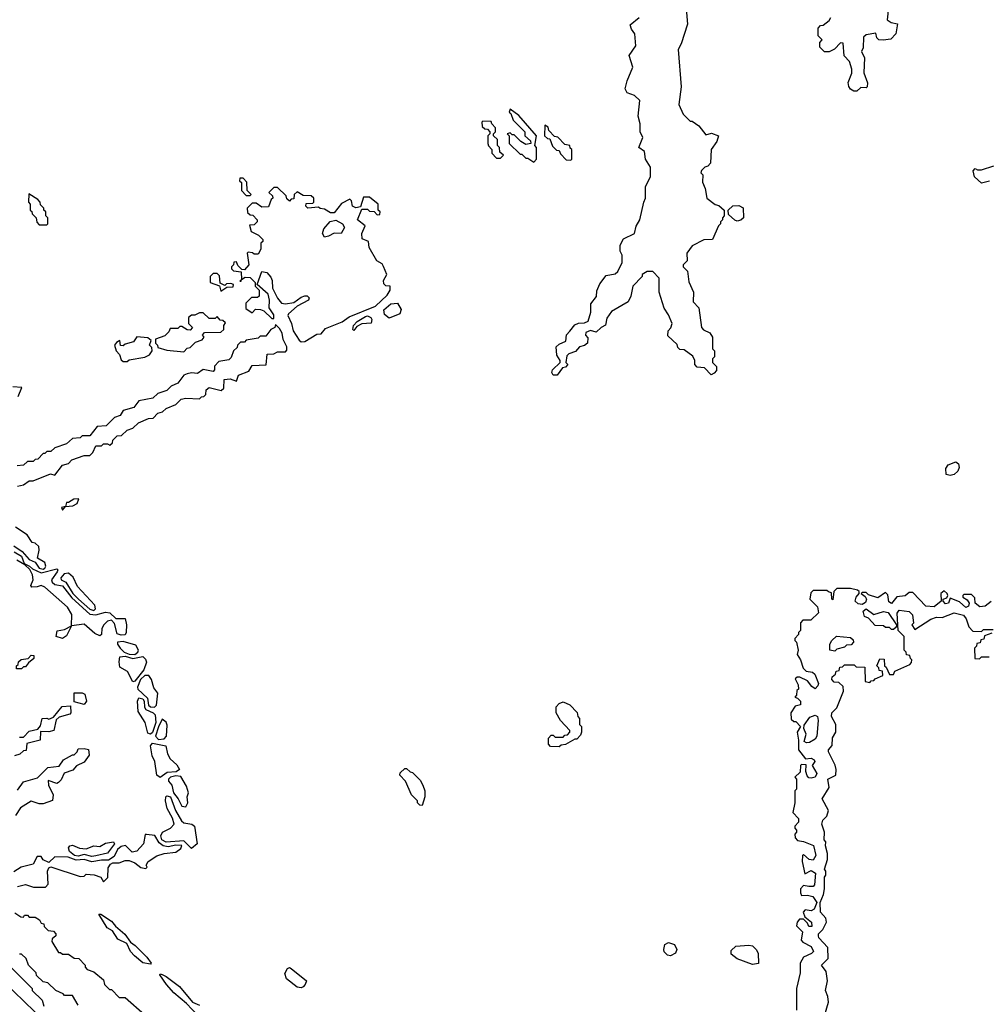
# Model space of a CAD drawing. Extents: x 2769579 to 2883812, y 684207 to 828660.
# Tile 350 of 505: x 2820056 to 2825010, y 769804 to 774838. Entities that reach past the tile are written whole.
import ezdxf

# ---------------------------------------------------------------- set-up
doc = ezdxf.new("R2010")
doc.units = 0

msp = doc.modelspace()

# ---------------------------------------------------------------- linework, layer by layer
at = {"layer": '0CON02XD'}
for points in [[(2824507.5, 774965), (2824493, 774837), (2824513, 774823), (2824546.7, 774816.7), (2824537.5, 774765), (2824511.7, 774738.3), (2824473, 774733), (2824450, 774735), (2824440, 774745), (2824435, 774770), (2824385, 774760), (2824371.7, 774748.3), (2824370, 774695), (2824362.5, 774675), (2824377, 774643), (2824373, 774567), (2824392.5, 774515), (2824390, 774495), (2824385, 774490), (2824358.3, 774491.7), (2824337, 774473), (2824323, 774473), (2824305, 774482.5), (2824297, 774497), (2824293.6, 774516.4), (2824312.5, 774565), (2824312.5, 774585), (2824300, 774625), (2824273, 774653), (2824268.3, 774718.3), (2824255, 774720), (2824223, 774687), (2824197, 774673), (2824173, 774673), (2824148.3, 774698.3), (2824148.3, 774721.7), (2824160, 774735), (2824140, 774755), (2824140, 774795), (2824151.7, 774808.3), (2824165, 774810), (2824196.4, 774833.6), (2824205, 774850)], [(2823463.3, 774915), (2823472.5, 774815), (2823440, 774715), (2823423.3, 774685), (2823440, 774495), (2823427.5, 774405), (2823450, 774355), (2823485, 774320), (2823495, 774320), (2823530, 774295), (2823565, 774250), (2823595, 774257.5), (2823630, 774245), (2823622.5, 774215), (2823592.5, 774175), (2823590, 774105), (2823575, 774090), (2823560, 774085), (2823543, 774067), (2823540, 774055), (2823550, 774045), (2823548.3, 774008.3), (2823562.5, 773975), (2823570, 773925), (2823613, 773893), (2823631.7, 773888.3), (2823660, 773865), (2823660, 773835), (2823650, 773825), (2823650, 773815), (2823640, 773805), (2823640, 773795), (2823630, 773785), (2823600, 773715), (2823555, 773712.5), (2823495, 773682.5), (2823467.5, 773645), (2823470, 773605), (2823450, 773585), (2823450, 773575), (2823471.7, 773551.7), (2823478.3, 773498.3), (2823502.5, 773445), (2823500, 773395), (2823530, 773365), (2823542.5, 773265), (2823553, 773253), (2823586.4, 773236.4), (2823600, 773215), (2823600, 773155), (2823610, 773145), (2823610, 773115), (2823600, 773105), (2823600, 773085), (2823620, 773065), (2823620, 773045), (2823608.3, 773031.7), (2823593, 773023), (2823558.3, 773058.3), (2823521.7, 773061.7), (2823510, 773075), (2823510, 773095), (2823498.3, 773118.3), (2823455, 773150), (2823431.7, 773151.7), (2823421.7, 773161.7), (2823418.3, 773178.3), (2823371.7, 773221.7), (2823373, 773247), (2823387, 773263), (2823392.5, 773285), (2823375, 773330), (2823353, 773363), (2823326.7, 773445), (2823327, 773517), (2823295, 773550), (2823265, 773550), (2823240, 773535), (2823240, 773525), (2823192.5, 773475), (2823182.5, 773425), (2823167.5, 773395), (2823083.6, 773346.4), (2823058.3, 773311.7), (2823053, 773277), (2823030, 773265), (2823005, 773240), (2822975, 773250), (2822951.7, 773238.3), (2822950, 773225), (2822961.7, 773211.7), (2822960, 773185), (2822945, 773172.5), (2822920, 773165), (2822898.3, 773141.7), (2822865, 773130), (2822855, 773120), (2822850, 773085), (2822860, 773075), (2822848.3, 773061.7), (2822831.7, 773058.3), (2822805, 773020), (2822785, 773020), (2822777.5, 773035), (2822781.7, 773048.3), (2822820, 773085), (2822820, 773095), (2822803, 773123), (2822800, 773165), (2822815, 773180), (2822850, 773195), (2822853, 773227), (2822870, 773245), (2822895, 773277.5), (2822913.6, 773286.4), (2822945, 773287.5), (2822963, 773297), (2822976.4, 773343.6), (2822977.5, 773385), (2823007, 773423), (2823008.3, 773451.7), (2823023, 773487), (2823055, 773530), (2823101.7, 773538.3), (2823115, 773550), (2823137, 773597), (2823137.5, 773635), (2823127.5, 773655), (2823127.5, 773685), (2823145, 773717.5), (2823200, 773745), (2823208.3, 773781.7), (2823227.5, 773815), (2823247.5, 773905), (2823257.5, 773925), (2823257.5, 773985), (2823282.5, 774035), (2823282.5, 774085), (2823257.5, 774125), (2823252.5, 774165), (2823223.3, 774185), (2823243.3, 774235), (2823230, 774265), (2823230, 774305), (2823220, 774345), (2823227.5, 774425), (2823200.7, 774450.7), (2823163.9, 774463.9), (2823152.5, 774485), (2823162.5, 774525), (2823192.5, 774595), (2823172.5, 774655), (2823207.5, 774705), (2823202.5, 774765), (2823185, 774790), (2823178.3, 774811.7), (2823225, 774850)], [(2822685, 774110), (2822700, 774125), (2822700, 774185), (2822690, 774195), (2822700, 774245), (2822608.3, 774348.3), (2822565, 774380), (2822560, 774365), (2822568.3, 774358.3), (2822580, 774325), (2822640, 774265), (2822640, 774245), (2822668.3, 774218.3), (2822670, 774205), (2822645, 774200), (2822620, 774215), (2822585, 774250), (2822575, 774250), (2822565, 774260), (2822550, 774255), (2822560, 774245), (2822560, 774205), (2822615, 774150), (2822625, 774150), (2822645, 774130), (2822655, 774130), (2822685, 774110)], [(2822515, 774130), (2822530, 774145), (2822511.7, 774161.7), (2822510, 774185), (2822500, 774195), (2822500, 774225), (2822480, 774245), (2822480, 774255), (2822490, 774265), (2822490, 774285), (2822470, 774305), (2822467, 774317), (2822425, 774320), (2822420, 774315), (2822421.7, 774291.7), (2822435, 774280), (2822448.3, 774278.3), (2822460, 774265), (2822460, 774255), (2822450, 774245), (2822450, 774205), (2822453, 774193), (2822470, 774175), (2822470, 774155), (2822495, 774130), (2822515, 774130)], [(2822875, 774120), (2822880, 774125), (2822880, 774175), (2822871.7, 774181.7), (2822870, 774195), (2822845, 774200), (2822808.3, 774238.3), (2822791.7, 774241.7), (2822761.7, 774271.7), (2822758.3, 774288.3), (2822741.7, 774298.3), (2822740, 774245), (2822755, 774230), (2822768.3, 774228.3), (2822781.7, 774191.7), (2822801.7, 774171.7), (2822815, 774170), (2822821.7, 774151.7), (2822851.7, 774121.7), (2822875, 774120)], [(2825017, 774013), (2824975, 774002.5), (2824940, 774035), (2824932.5, 774065), (2824942.5, 774077.5), (2824955, 774070), (2824975, 774070), (2825038.3, 774091.7)], [(2821235, 773940), (2821240, 773945), (2821220, 773965), (2821218.3, 774008.3), (2821198.3, 774028.3), (2821181.7, 774028.3), (2821180, 774015), (2821190, 774005), (2821190, 773965), (2821215, 773940), (2821235, 773940)], [(2820195, 773790), (2820200, 773795), (2820200, 773825), (2820190, 773835), (2820190, 773855), (2820180, 773865), (2820180, 773875), (2820161.7, 773891.7), (2820160, 773905), (2820148.3, 773918.3), (2820101.7, 773948.3), (2820100, 773905), (2820110, 773895), (2820110, 773865), (2820118.3, 773858.3), (2820120, 773845), (2820140, 773825), (2820143, 773803), (2820155, 773790), (2820195, 773790)], [(2821495, 773191.2), (2821515, 773192.5), (2821575, 773230), (2821598.3, 773231.7), (2821620.8, 773259.2), (2821705.9, 773294.1), (2821740.5, 773319.5), (2821875, 773373.3), (2821935, 773430), (2821950, 773455), (2821950, 773475), (2821928.3, 773478.3), (2821918.3, 773488.3), (2821916.7, 773505), (2821933.3, 773535), (2821917, 773577), (2821909.3, 773589.3), (2821882.5, 773605), (2821843, 773673), (2821840, 773705), (2821808.3, 773718.3), (2821806.2, 773745), (2821822.5, 773785), (2821783.8, 773815), (2821805, 773870), (2821835, 773870), (2821845, 773860), (2821868.3, 773858.3), (2821885, 773840), (2821898.3, 773841.7), (2821900, 773855), (2821890, 773865), (2821890, 773895), (2821845, 773930), (2821815, 773930), (2821798.3, 773881.7), (2821775, 773876.2), (2821758.8, 773885), (2821752.5, 773912.5), (2821745, 773920), (2821701.7, 773898.3), (2821665, 773850), (2821645, 773850), (2821615, 773870), (2821593, 773873), (2821585, 773880), (2821530, 773875), (2821520, 773885), (2821521.7, 773898.3), (2821555, 773900), (2821560, 773905), (2821560, 773925), (2821547, 773937), (2821505, 773940), (2821475, 773957.5), (2821460, 773945), (2821458.3, 773921.7), (2821445, 773920), (2821435, 773910), (2821421.7, 773921.7), (2821418.3, 773938.3), (2821375, 773980), (2821355, 773980), (2821330, 773955), (2821348.3, 773938.3), (2821350, 773925), (2821341.7, 773918.3), (2821328.3, 773881.7), (2821295, 773880), (2821265, 773900), (2821245, 773900), (2821220, 773875), (2821221.7, 773851.7), (2821235, 773840), (2821248.3, 773838.3), (2821270, 773815), (2821270, 773805), (2821255, 773790), (2821231.7, 773788.3), (2821240, 773755), (2821277, 773737), (2821300, 773715), (2821300, 773705), (2821290, 773695), (2821290, 773665), (2821275, 773640), (2821255, 773640), (2821246.7, 773646.7), (2821225, 773650), (2821220, 773645), (2821227.5, 773585), (2821205, 773560), (2821191.7, 773561.7), (2821171.7, 773581.7), (2821165, 773600), (2821151.7, 773598.3), (2821150, 773585), (2821140, 773575), (2821140, 773565), (2821150, 773555), (2821188.3, 773548.3), (2821190, 773510), (2821181.7, 773501.7), (2821188.3, 773501.7), (2821190, 773510), (2821208.3, 773521.7), (2821235, 773520), (2821260, 773495), (2821260, 773475), (2821280, 773455), (2821280, 773425), (2821271.7, 773418.3), (2821241.7, 773418.3), (2821211.7, 773388.3), (2821211.7, 773361.7), (2821245, 773340), (2821262.5, 773357.5), (2821287, 773357), (2821305, 773350), (2821345, 773310), (2821355, 773310), (2821355, 773330), (2821332.5, 773365), (2821333.3, 773405), (2821326.2, 773435), (2821270, 773485), (2821295, 773550), (2821320, 773545), (2821341.2, 773521.2), (2821348, 773505), (2821349.2, 773465), (2821374.4, 773414.4), (2821395, 773389.2), (2821415, 773385.7), (2821457.5, 773392.5), (2821495, 773420), (2821515, 773426.2), (2821525.9, 773425.9), (2821536, 773416), (2821533.8, 773405), (2821475, 773373.8), (2821430, 773335), (2821426.7, 773325), (2821446.2, 773285), (2821455, 773247.5), (2821485, 773200), (2821495, 773191.2)], [(2823725, 773807.5), (2823713, 773813), (2823681.7, 773841.7), (2823680, 773865), (2823703, 773887), (2823735, 773887.5), (2823757, 773877), (2823757.5, 773825), (2823745, 773812.5), (2823725, 773807.5)], [(2821615, 773726.7), (2821603.8, 773745), (2821610.8, 773769.2), (2821643.6, 773806.4), (2821673, 773813), (2821707.5, 773795), (2821716.7, 773775), (2821700, 773745), (2821665, 773746.2), (2821635, 773731.2), (2821615, 773726.7)], [(2821085, 773450), (2821115, 773470), (2821148.3, 773471.7), (2821150, 773485), (2821135, 773490), (2821113, 773487), (2821105, 773480), (2821081.7, 773491.7), (2821078.3, 773528.3), (2821065, 773540), (2821045, 773540), (2821030, 773525), (2821030, 773495), (2821078.3, 773478.3), (2821085, 773450)], [(2821945, 773312.5), (2821921.7, 773331.7), (2821918.8, 773355), (2821955, 773386), (2821988.3, 773388.3), (2822006.4, 773356.4), (2822000, 773335), (2821945, 773312.5)], [(2820895, 773140), (2820911.7, 773158.3), (2820928.3, 773161.7), (2820955, 773190), (2820988.3, 773201.7), (2821000, 773215), (2820990, 773225), (2821001.7, 773238.3), (2821085, 773240), (2821100, 773255), (2821100, 773275), (2821108.3, 773288.3), (2821095, 773300), (2821081.7, 773301.7), (2821065, 773320), (2821055, 773310), (2821025, 773310), (2820995, 773340), (2820975, 773340), (2820951.7, 773328.3), (2820935, 773327.5), (2820920, 773315), (2820920, 773285), (2820940, 773265), (2820928.3, 773251.7), (2820913, 773253), (2820885, 773270), (2820875, 773270), (2820865, 773260), (2820825, 773260), (2820818.3, 773241.7), (2820798.3, 773221.7), (2820750, 773205), (2820750, 773185), (2820760, 773175), (2820761.7, 773161.7), (2820808.3, 773148.3), (2820895, 773140)], [(2821765, 773250), (2821760, 773255), (2821762.5, 773275), (2821782.5, 773295), (2821825, 773321.2), (2821835, 773323.3), (2821852.5, 773315), (2821857.5, 773305), (2821853, 773287), (2821805, 773282.5), (2821780.7, 773269.3), (2821765, 773250)], [(2820045, 772452.5), (2820075, 772460), (2820105, 772480), (2820125, 772480), (2820213, 772517), (2820235, 772510), (2820275, 772560), (2820305, 772570), (2820321.7, 772588.3), (2820385, 772610), (2820415, 772610), (2820430, 772625), (2820445, 772660), (2820475, 772660), (2820485, 772670), (2820505, 772670), (2820517, 772663), (2820530, 772675), (2820531.7, 772688.3), (2820555, 772710), (2820577, 772713), (2820605, 772740), (2820635, 772750), (2820663, 772777), (2820715, 772800), (2820738.3, 772801.7), (2820763, 772827), (2820787, 772833), (2820805, 772850), (2820855, 772870), (2820882.5, 772897.5), (2820905, 772902.5), (2820975, 772900), (2820985, 772910), (2820998.3, 772911.7), (2821007.5, 772922.5), (2821010, 772945), (2821025, 772957.5), (2821087, 772943), (2821100, 772955), (2821101.7, 772998.3), (2821131.7, 773001.7), (2821165, 772990), (2821175, 773020), (2821228.3, 773041.7), (2821245, 773070), (2821317, 773073), (2821321.7, 773128.3), (2821355, 773130), (2821375, 773140), (2821415, 773140), (2821421.7, 773148.3), (2821422.5, 773165), (2821403, 773203), (2821397.5, 773235), (2821385, 773260), (2821365, 773280), (2821360, 773265), (2821340, 773255), (2821315, 773220), (2821285, 773220), (2821275, 773210), (2821215, 773200), (2821205, 773190), (2821185, 773190), (2821170, 773175), (2821168.3, 773161.7), (2821150, 773145), (2821138.3, 773111.7), (2821125, 773100), (2821075, 773090), (2821052.5, 773067.5), (2821051.7, 773048.3), (2821045, 773040), (2820995, 773050), (2820965, 773030), (2820935, 773032.5), (2820913, 773027), (2820895, 773020), (2820865, 772980), (2820830, 772965), (2820808.3, 772941.7), (2820763, 772927), (2820737, 772903), (2820665, 772890), (2820640, 772855), (2820585, 772840), (2820570, 772815), (2820540, 772805), (2820498.3, 772761.7), (2820451.7, 772758.3), (2820415, 772710), (2820375, 772710), (2820365, 772700), (2820325, 772697.5), (2820295, 772670), (2820235, 772650), (2820215, 772630), (2820195, 772630), (2820185, 772620), (2820175, 772620), (2820148.3, 772591.7), (2820135, 772590), (2820125, 772580), (2820095, 772580), (2820075, 772560), (2820043, 772557)], [(2820605, 773090), (2820615, 773100), (2820695, 773112.5), (2820720, 773125), (2820732.5, 773145), (2820731.7, 773161.7), (2820720, 773175), (2820728.3, 773198.3), (2820711.7, 773211.7), (2820655, 773217.5), (2820638.3, 773191.7), (2820595, 773180), (2820585, 773170), (2820571.7, 773171.7), (2820568.3, 773198.3), (2820551.7, 773188.3), (2820540, 773175), (2820550, 773145), (2820567, 773127), (2820575, 773100), (2820585, 773090), (2820605, 773090)], [(2820048.3, 772911.7), (2820067.5, 772957.5), (2820021.2, 772961.2)], [(2824815, 772507.5), (2824795, 772512.5), (2824793, 772543), (2824805, 772562.5), (2824845, 772577.5), (2824858.3, 772568.3), (2824861.7, 772548.3), (2824855, 772530), (2824835, 772512.5), (2824815, 772507.5)], [(2820275, 772330), (2820290, 772350), (2820327, 772353), (2820350, 772365), (2820358.3, 772388.3), (2820333, 772387), (2820305, 772370), (2820295, 772370), (2820290, 772350), (2820270, 772345), (2820275, 772330)], [(2820175, 772029.2), (2820185, 772034.2), (2820188.8, 772045), (2820183.6, 772063.6), (2820147.5, 772085), (2820156.1, 772126.1), (2820153.3, 772145), (2820135, 772162.5), (2820120, 772165), (2820093.9, 772203.9), (2820035, 772244)], [(2820025, 772148.1), (2820068.9, 772118.9), (2820105, 772078.8), (2820134.1, 772064.1), (2820154.7, 772034.7), (2820175, 772029.2)], [(2820027.3, 772117.3), (2820065.6, 772095), (2820078.3, 772058.3), (2820106.7, 772045), (2820120.5, 772030.5), (2820165, 772010.8), (2820245, 772030), (2820250, 772025), (2820246.7, 772015), (2820218.6, 771975), (2820222, 771962), (2820235, 771950), (2820275, 771944.3), (2820322.8, 771882.8), (2820415, 771798.9), (2820444.5, 771795.5), (2820495, 771810), (2820516.1, 771806.1), (2820547.5, 771777.5), (2820595, 771777.5), (2820602, 771745), (2820601.2, 771705), (2820595, 771693.3), (2820575, 771690.8), (2820555, 771698.8), (2820540.5, 771750.5), (2820525, 771767.5), (2820505, 771764), (2820485.4, 771744.6), (2820476.5, 771725), (2820474.4, 771695.6), (2820465, 771687.5)], [(2820465, 771687.5), (2820439.5, 771699.5), (2820385, 771747.5), (2820320, 771740), (2820323, 771797), (2820300.8, 771835), (2820185, 771937.5), (2820165, 771945.8), (2820145, 771938), (2820117, 771937), (2820112.5, 771945), (2820123.8, 771975), (2820120.5, 772000.5), (2820107, 772027), (2820081.7, 772051.7), (2820041.2, 772075)], [(2820435, 771818), (2820444, 771826), (2820440, 771845), (2820350.7, 771940.7), (2820328.8, 771988.8), (2820305, 772008), (2820283.8, 772005), (2820266.7, 771985), (2820267.5, 771975), (2820292.2, 771962.2), (2820327.1, 771905), (2820355.8, 771875), (2820415, 771824.3), (2820435, 771818)], [(2825025, 771863.3), (2824995, 771839.2), (2824967, 771837), (2824942.5, 771855), (2824941.7, 771881.7), (2824925, 771900), (2824885, 771900), (2824880, 771895), (2824880, 771885), (2824902.5, 771872.5), (2824913.3, 771855), (2824909.5, 771840.5), (2824895, 771833.3), (2824862.5, 771862.5), (2824815, 771880), (2824807.5, 771855), (2824791.7, 771851.7), (2824780, 771865), (2824780, 771875), (2824798.3, 771881.7), (2824802.5, 771895), (2824800, 771905), (2824785, 771917.5), (2824767.5, 771905), (2824770, 771865), (2824733.1, 771836.9), (2824690, 771840), (2824625, 771910), (2824605, 771910), (2824585, 771892.5), (2824542.5, 771887.5), (2824515, 771853.3), (2824501.7, 771861.7), (2824497, 771897), (2824485, 771910), (2824445, 771882.5), (2824398.3, 771898.3), (2824385, 771910), (2824365, 771910), (2824360, 771905), (2824380, 771890), (2824387.5, 771875), (2824381.7, 771858.3), (2824365, 771848.8), (2824345, 771852), (2824330, 771865), (2824334.1, 771885.9), (2824350, 771905), (2824350, 771915), (2824341.7, 771921.7), (2824305, 771930), (2824235, 771930), (2824220, 771915), (2824215, 771872.5), (2824210, 771875), (2824208.3, 771908.3), (2824193.3, 771913.3)], [(2824193.3, 771913.3), (2824185, 771920), (2824115, 771920), (2824101.7, 771908.3), (2824097.5, 771875), (2824136.6, 771836.6), (2824142, 771805), (2824101.7, 771768.3), (2824061.7, 771768.3), (2824050, 771755), (2824050, 771715), (2824040, 771705), (2824040, 771695), (2824020, 771675), (2824020, 771665), (2824030, 771655), (2824037.5, 771615), (2824033, 771593), (2824050, 771565), (2824063, 771523), (2824078.3, 771508.3), (2824111.7, 771501.7), (2824123, 771493), (2824141.2, 771445), (2824138.3, 771431.7), (2824125, 771417.5), (2824108.3, 771428.3), (2824085, 771457.5), (2824047, 771477), (2824033, 771477), (2824021.7, 771468.3), (2824037, 771437), (2824040, 771415), (2824031.7, 771408.3), (2824030, 771385), (2824020, 771375), (2824035, 771370), (2824050, 771355), (2824050, 771335), (2824021.7, 771328.3), (2824000, 771295), (2824001.7, 771261.7), (2824015, 771250), (2824025, 771250), (2824050, 771225), (2824032.5, 771195), (2824040, 771155), (2824040, 771105), (2824075, 771060), (2824105, 771063.3), (2824120, 771055), (2824123.3, 771045), (2824110, 771025), (2824134, 770985), (2824125, 770966.2), (2824105, 770960), (2824093, 770963), (2824083, 770973), (2824077.5, 770995), (2824078.3, 771028.3), (2824055, 771030), (2824050, 771025), (2824048.3, 770991.7), (2824020, 770965), (2824030, 770955), (2824030, 770905), (2824020, 770895), (2824020, 770835), (2824010, 770785), (2824040, 770755), (2824040, 770735), (2824020, 770715), (2824020, 770705), (2824030, 770695), (2824030, 770685), (2824020, 770675), (2824022.5, 770655), (2824035, 770642.5), (2824065, 770637.5), (2824116.9, 770616.9), (2824128.8, 770565), (2824115, 770541.2), (2824093.9, 770543.9), (2824065, 770570), (2824060, 770565), (2824057.5, 770535), (2824071.7, 770471.7), (2824105, 770488.8), (2824126.7, 770475), (2824122, 770415), (2824115, 770406.2), (2824093, 770407), (2824065, 770412.5), (2824050, 770395), (2824050, 770375), (2824055, 770360), (2824085, 770362), (2824113.3, 770355), (2824133.3, 770325), (2824120, 770290), (2824105, 770282.5), (2824073, 770287), (2824062.5, 770275), (2824071.7, 770251.7), (2824106.7, 770225), (2824107, 770203), (2824091.7, 770201.7), (2824085, 770220), (2824065, 770240), (2824045, 770240), (2824032.5, 770225), (2824030, 770205), (2824060, 770175), (2824052.5, 770132.5), (2824061.7, 770121.7), (2824105, 770100), (2824116.2, 770075), (2824105.9, 770064.1), (2824065, 770046.2), (2824047.5, 770015), (2824047.5, 769965), (2824030, 769885), (2824030, 769775)], [(2824525, 771720), (2824515, 771720), (2824505, 771730), (2824485, 771730), (2824475, 771740), (2824431.7, 771741.7), (2824398.3, 771778.3), (2824377, 771787), (2824370, 771815), (2824385, 771826.7), (2824425, 771797.5), (2824475, 771812.5), (2824498.3, 771808.3), (2824540, 771745), (2824538.3, 771731.7), (2824525, 771720)], [(2824172, 770395), (2824172.5, 770455), (2824180, 770465), (2824180, 770485), (2824172.5, 770495), (2824187.5, 770545), (2824187.5, 770575), (2824177.5, 770615), (2824180, 770635), (2824170, 770645), (2824173.3, 770685), (2824158.8, 770725), (2824163.3, 770745), (2824183.6, 770766.4), (2824192.5, 770795), (2824160, 770855), (2824197, 770913), (2824190, 770955), (2824230, 770975), (2824232.5, 771005), (2824227, 771027), (2824192.5, 771095), (2824192.5, 771105), (2824211.7, 771128.3), (2824213, 771167), (2824230, 771195), (2824230, 771235), (2824207.5, 771275), (2824210, 771295), (2824235, 771320), (2824270, 771405), (2824268.3, 771428.3), (2824245, 771450), (2824221.7, 771451.7), (2824210, 771465), (2824211.7, 771478.3), (2824228.3, 771491.7), (2824231.7, 771508.3), (2824248.3, 771511.7), (2824251.7, 771528.3), (2824265, 771530), (2824275, 771540), (2824325, 771540), (2824335, 771530), (2824378.3, 771528.3), (2824380, 771455), (2824405, 771450), (2824411.7, 771458.3), (2824425, 771460), (2824431.7, 771468.3), (2824470, 771485), (2824468.3, 771508.3), (2824451.7, 771511.7), (2824450, 771525), (2824440, 771535), (2824455, 771570), (2824478.3, 771568.3), (2824480, 771535), (2824488.3, 771528.3), (2824505, 771490), (2824525, 771490), (2824531.7, 771508.3), (2824608.3, 771541.7), (2824618.3, 771551.7), (2824620, 771565), (2824611.7, 771571.7), (2824608.3, 771588.3), (2824591.7, 771591.7), (2824590, 771605), (2824580, 771615), (2824580, 771685), (2824550, 771715), (2824543.6, 771803.6), (2824555, 771818.8), (2824605, 771813.3), (2824622.5, 771795), (2824627.5, 771752.5), (2824620, 771745), (2824635, 771720), (2824716.4, 771773.6), (2824745, 771783.8), (2824775, 771782), (2824835, 771806), (2824883, 771793), (2824897.5, 771775), (2824910, 771735), (2824931.7, 771711.7), (2824975, 771710), (2824985, 771720), (2825035, 771720)], [(2820275, 771673.8), (2820242.5, 771685), (2820247, 771713), (2820285, 771720), (2820320, 771740), (2820295, 771687.5), (2820275, 771673.8)], [(2824225, 771610), (2824200, 771615), (2824200, 771645), (2824210, 771665), (2824233, 771687), (2824305, 771680), (2824318.3, 771668.3), (2824320, 771655), (2824308.3, 771641.7), (2824285, 771640), (2824275, 771630), (2824235, 771620), (2824225, 771610)], [(2825028.3, 771701.7), (2824991.7, 771688.3), (2824988.3, 771671.7), (2824971.7, 771668.3), (2824968.3, 771651.7), (2824951.7, 771648.3), (2824950, 771635), (2824940, 771625), (2824941.7, 771571.7), (2824965, 771570), (2824975, 771580), (2825015, 771580)], [(2820645, 771593.3), (2820660.8, 771605), (2820664, 771615), (2820650.5, 771640.5), (2820585, 771658.6), (2820556.7, 771655), (2820556.2, 771645), (2820569.2, 771625), (2820590, 771605), (2820615.6, 771594.4), (2820645, 771593.3)], [(2820065, 771520), (2820040, 771520), (2820040, 771535), (2820048.3, 771541.7), (2820050, 771555), (2820063, 771567), (2820098.3, 771571.7), (2820115, 771590), (2820128.3, 771588.3), (2820128.3, 771571.7), (2820100, 771550), (2820085, 771530), (2820075, 771530), (2820065, 771520)], [(2820635, 771453.3), (2820607.5, 771505), (2820568.8, 771528.8), (2820564, 771555), (2820568.8, 771581.2), (2820595, 771583.8), (2820635, 771572.7), (2820685, 771583.3), (2820699.5, 771569.5), (2820703.6, 771553.6), (2820691.4, 771515), (2820645, 771456.7), (2820635, 771453.3)], [(2820745, 771324), (2820756.2, 771333.8), (2820762.5, 771395), (2820742, 771422), (2820730, 771465), (2820716.7, 771485), (2820695, 771486), (2820673.1, 771465), (2820657.5, 771425), (2820660, 771415), (2820709.1, 771369.1), (2820715, 771333.8), (2820725, 771326), (2820745, 771324)], [(2820385, 771337.5), (2820335, 771350), (2820333.6, 771396.4), (2820375, 771396.7), (2820389.3, 771389.3), (2820397.5, 771355), (2820385, 771337.5)], [(2820055, 771170), (2820075, 771170), (2820105, 771200), (2820148.3, 771211.7), (2820161.7, 771228.3), (2820170, 771265), (2820195, 771267.5), (2820205, 771262.5), (2820228.3, 771271.7), (2820273, 771327), (2820315, 771330), (2820317.5, 771295), (2820311.7, 771288.3), (2820258.3, 771271.7), (2820241.7, 771258.3), (2820230, 771205), (2820205, 771197.5), (2820161.7, 771198.3), (2820160, 771155), (2820091.7, 771138.3), (2820088.3, 771101.7), (2820075, 771100), (2820057, 771083), (2820030, 771075)], [(2820725, 771185.7), (2820711.2, 771191.2), (2820697.3, 771245), (2820661.2, 771301.2), (2820658.1, 771355), (2820665, 771372), (2820685, 771365.6), (2820692.5, 771355), (2820694.3, 771324.3), (2820701.1, 771311.1), (2820738.8, 771295), (2820748.6, 771285), (2820751.5, 771245), (2820735, 771194.2), (2820725, 771185.7)], [(2822815, 771120), (2822771.7, 771121.7), (2822760, 771135), (2822760, 771165), (2822775, 771180), (2822785, 771180), (2822795, 771170), (2822835, 771170), (2822845, 771180), (2822858.3, 771181.7), (2822870, 771195), (2822870, 771205), (2822822.5, 771255), (2822800, 771295), (2822800, 771325), (2822815, 771342.5), (2822835, 771350), (2822870, 771335), (2822907, 771297), (2822910, 771275), (2822920, 771265), (2822920, 771235), (2822930, 771225), (2822930, 771195), (2822925, 771180), (2822905, 771160), (2822895, 771160), (2822847, 771133), (2822825, 771130), (2822815, 771120)], [(2824080.7, 771140.7), (2824068.3, 771148.3), (2824078.8, 771185), (2824067.5, 771215), (2824068.3, 771231.7), (2824097, 771273), (2824125, 771283.3), (2824135.8, 771275.8), (2824140, 771255), (2824134, 771175), (2824125, 771160), (2824095, 771143.3), (2824080.7, 771140.7)], [(2820765, 771157.5), (2820795, 771162), (2820806.7, 771175), (2820810.7, 771230.7), (2820805, 771247.5), (2820785, 771262.5), (2820765, 771223.3), (2820750.8, 771175), (2820765, 771157.5)], [(2820775, 770964.2), (2820758, 770975), (2820747.3, 771045), (2820733.6, 771075), (2820724.2, 771125.8), (2820735, 771140), (2820803.8, 771125), (2820812.5, 771085), (2820825, 771060), (2820859.5, 771029.5), (2820873.3, 771005), (2820856.6, 770993.4), (2820810.3, 770989.7), (2820775, 770964.2)], [(2820045, 770900), (2820075, 770942.5), (2820147, 770963), (2820200, 771015), (2820258.3, 771021.7), (2820280, 771055), (2820325, 771080), (2820335, 771080), (2820350, 771095), (2820355, 771110), (2820385, 771112.5), (2820407, 771107), (2820411.7, 771078.3), (2820385, 771042.5), (2820347, 771023), (2820328.3, 771001.7), (2820283.6, 770986.4), (2820268.3, 770951.7), (2820255, 770937.5), (2820245, 770932.5), (2820201.7, 770948.3), (2820202.5, 770925), (2820226.1, 770876.1), (2820223, 770847), (2820175, 770830), (2820155, 770830), (2820115, 770842.5), (2820060.7, 770809.3), (2820035, 770770)], [(2820905, 770813.3), (2820916.2, 770833.8), (2820912.5, 770865), (2820920, 770885), (2820909.5, 770919.5), (2820879.5, 770969.5), (2820855, 770971.9), (2820827.5, 770965), (2820816.7, 770955), (2820816.7, 770945), (2820833.3, 770925), (2820842.5, 770885), (2820866.7, 770855), (2820885, 770817.5), (2820905, 770813.3)], [(2822115, 770820), (2822101.7, 770821.7), (2822090, 770835), (2822090, 770845), (2822060, 770875), (2822030, 770945), (2822000, 770975), (2822001.7, 770988.3), (2822025, 771010), (2822035, 771010), (2822053, 770993), (2822065, 770990), (2822105, 770950), (2822117.5, 770925), (2822127.5, 770895), (2822127.5, 770865), (2822115, 770820)], [(2820935, 770601.2), (2820895, 770640), (2820805, 770633.3), (2820783.3, 770645), (2820777.8, 770665), (2820786.2, 770683.8), (2820826.9, 770705), (2820845.6, 770725), (2820836.8, 770756.8), (2820810, 770805), (2820801.9, 770845), (2820803.1, 770865), (2820809.2, 770870.8), (2820827.1, 770865), (2820852.5, 770795), (2820883, 770743), (2820895, 770732.9), (2820935.7, 770725.7), (2820950, 770715), (2820963.8, 770625), (2820935, 770601.2)], [(2820045, 770407.5), (2820085, 770417.5), (2820127, 770403), (2820187, 770403), (2820201.7, 770418.3), (2820198, 770485), (2820205, 770502.5), (2820215, 770506.7), (2820365, 770457.5), (2820385, 770460), (2820395, 770470), (2820437, 770467), (2820470, 770455), (2820485, 770430), (2820507, 770453), (2820508.3, 770501.7), (2820520, 770520), (2820533, 770527), (2820565, 770527.5), (2820595, 770538.8), (2820615, 770539.2), (2820645, 770528), (2820675, 770503.8), (2820701.7, 770498.3), (2820707.5, 770505), (2820702.5, 770515), (2820713.3, 770535), (2820756.4, 770563.6), (2820795, 770576), (2820855, 770582.5), (2820879.5, 770600.5), (2820885, 770616.2), (2820855, 770618.1), (2820815, 770609.2), (2820790, 770615), (2820770, 770630), (2820747.8, 770667.8), (2820705, 770673.3), (2820698.3, 770671.7), (2820688.9, 770625), (2820655, 770587.1), (2820631.7, 770581.7), (2820596.1, 770616.1), (2820575, 770611.2), (2820556.2, 770595), (2820539.3, 770560.7), (2820509.3, 770540.7), (2820475, 770542), (2820425, 770532), (2820385, 770544), (2820345, 770540.8), (2820304.1, 770555.9), (2820235, 770557.5), (2820205, 770530), (2820175, 770542.5), (2820165, 770560), (2820145, 770560), (2820125, 770520), (2820062.5, 770505), (2820025, 770480.8)], [(2820425, 770560), (2820385, 770570.6), (2820355, 770561.5), (2820336.7, 770565), (2820310, 770585), (2820306.2, 770605), (2820312.5, 770615), (2820325, 770618.8), (2820362.3, 770602.3), (2820395, 770600), (2820435, 770614.4), (2820465, 770610.9), (2820495, 770628.9), (2820535.8, 770635.8), (2820540, 770625), (2820505, 770577.5), (2820445, 770563.1), (2820425, 770560)], [(2824173.3, 769745), (2824192.5, 769815), (2824190, 769845), (2824177.5, 769875), (2824187.5, 769925), (2824181.7, 769971.7), (2824157.5, 770005), (2824191.7, 770038.3), (2824190, 770095), (2824143.9, 770143.9), (2824142.5, 770155), (2824142.5, 770165), (2824163.6, 770186.4), (2824182.5, 770225), (2824180, 770245), (2824152.5, 770275), (2824150, 770325), (2824167.5, 770365), (2824172, 770395)], [(2820031.7, 770271.7), (2820061.7, 770251.7), (2820075, 770250), (2820080, 770260), (2820095, 770260), (2820105, 770250), (2820135, 770250), (2820156.4, 770236.4), (2820165, 770220), (2820180, 770215), (2820181.7, 770201.7), (2820201.7, 770181.7), (2820228.3, 770178.3), (2820240, 770165), (2820240, 770155), (2820221.7, 770138.3), (2820220, 770125), (2820255, 770070), (2820265, 770070), (2820275, 770060), (2820305, 770060), (2820335, 770040), (2820358.3, 770038.3), (2820390, 770005), (2820390, 769995), (2820401.7, 769981.7), (2820435, 769970), (2820485, 769930), (2820490, 769905), (2820515, 769880), (2820525, 769880), (2820565, 769840), (2820595, 769840), (2820695, 769750)], [(2820725, 770010), (2820685, 770016), (2820642.2, 770052.2), (2820622, 770075), (2820603.3, 770115), (2820557, 770137), (2820530, 770180), (2820503.8, 770195), (2820460, 770265), (2820470, 770265), (2820525, 770228.8), (2820545, 770203.3), (2820592.7, 770162.7), (2820621.7, 770121.7), (2820645.7, 770105.7), (2820705.7, 770045.7), (2820727.5, 770015), (2820725, 770010)], [(2823385, 770052.5), (2823370, 770055), (2823353, 770073), (2823350, 770085), (2823355, 770110), (2823375, 770120), (2823405, 770110), (2823417.5, 770085), (2823410, 770065), (2823385, 770052.5)], [(2823805, 770007.5), (2823725, 770037.5), (2823695, 770060), (2823695, 770080), (2823718.3, 770101.7), (2823785, 770106.7), (2823805, 770102.5), (2823823.3, 770085), (2823833.3, 770065), (2823835, 770012.5), (2823805, 770007.5)], [(2820607.9, 769307.9), (2819865, 770022.5)], [(2819965, 770040), (2820120, 769885), (2820120, 769875), (2820170, 769825), (2820180, 769795)], [(2820355, 769800), (2820325, 769850), (2820285, 769850), (2820278.3, 769858.3), (2820240, 769875), (2820200, 769915), (2820175, 769920), (2820141.7, 769951.7), (2820140, 769965), (2820100, 770005), (2820088.3, 770038.3), (2820065, 770060), (2820055, 770060)], [(2821495, 769888.8), (2821475, 769892), (2821421.2, 769935), (2821411.7, 769961.7), (2821425, 769986.7), (2821435, 769992.5), (2821445, 769987.5), (2821522.5, 769925), (2821516.7, 769905), (2821505, 769893.3), (2821495, 769888.8)], [(2820967, 769747), (2820909.3, 769809.3), (2820845, 769862.5), (2820806.7, 769905), (2820773.3, 769955), (2820775, 769960), (2820785, 769957.5), (2820805, 769946.7), (2820872.5, 769895), (2820940, 769815), (2820975, 769800)]]:
    msp.add_lwpolyline(points, dxfattribs=at)

doc.saveas('drawing.dxf')
